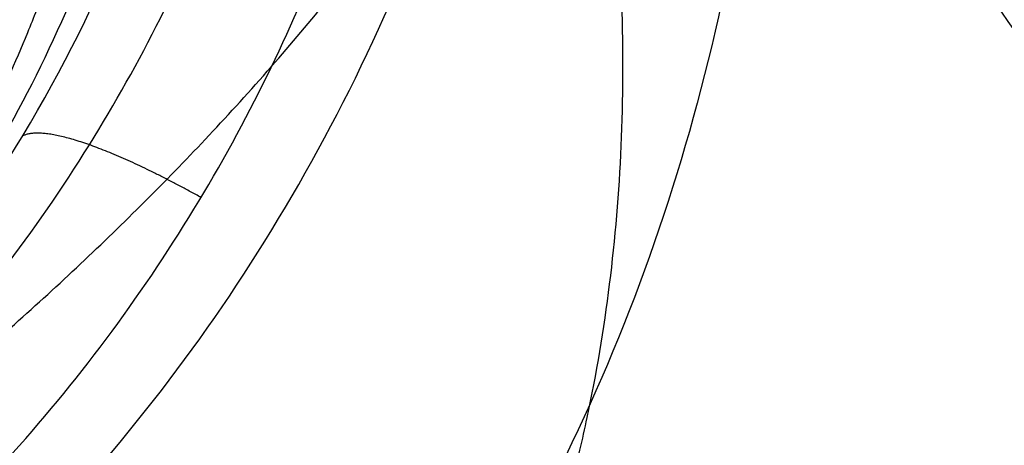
# Model space of a CAD drawing. Header units: millimetres. Extents: x -1437 to 1444, y -1373 to 1332.
# Tile 576 of 656: x 780.049 to 781.797, y -369.191 to -368.435. Entities that reach past the tile are written whole.
import ezdxf

# ---------------------------------------------------------------- set-up
doc = ezdxf.new("R2010")
doc.units = ezdxf.units.MM
doc.layers.add('Default', color=7, linetype='Continuous', true_color=0x000000)

msp = doc.modelspace()

# ---------------------------------------------------------------- linework, layer by layer
at = {"layer": 'Default'}
for points, degree, knots in [([(131.7520007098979, -2.218138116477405, 715.1900953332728), (131.7517039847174, -2.217921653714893, 712.0216694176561), (132.0220112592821, -2.415107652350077, 705.5161072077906), (133.700145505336, -3.639261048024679, 692.8089584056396), (137.9963265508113, -6.773134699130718, 677.4504775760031), (146.2518843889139, -12.79496183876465, 660.6265163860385), (157.296837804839, -20.85112342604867, 645.2932353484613), (170.8561486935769, -30.7408291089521, 631.3410762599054), (186.7038585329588, -42.29909004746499, 618.6587211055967), (204.6323159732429, -55.37426993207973, 607.1599704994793), (224.4335839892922, -69.81452340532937, 596.778449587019), (245.9042859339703, -85.47132968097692, 587.4554343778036), (268.8334129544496, -102.1906011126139, 579.1409255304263), (293.0114835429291, -119.8193629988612, 571.7862214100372), (318.2229802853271, -138.2002389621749, 565.3459172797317), (344.2553605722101, -157.1780214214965, 559.7728563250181), (380.2611216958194, -183.4240508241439, 553.3557773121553), (425.9846705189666, -216.7485574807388, 547.3694630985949), (480.2545371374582, -256.2914921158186, 543.0033075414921), (547.9679961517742, -305.6124660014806, 540.4049736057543), (611.784263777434, -352.0651003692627, 541.6877843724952), (671.4556014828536, -395.4545450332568, 546.8357026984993), (711.4410436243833, -424.5039139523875, 552.0963732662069), (748.0275865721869, -451.0544841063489, 558.6850582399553), (781.0755254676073, -475.0027535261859, 566.4055843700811), (810.4529019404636, -496.2509576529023, 575.061065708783), (832.4924511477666, -512.1509571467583, 583.1547443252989), (848.142695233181, -523.4095561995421, 590.0145564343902), (861.3451816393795, -532.8852957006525, 596.5221266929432), (875.5457376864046, -543.0359773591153, 604.8246694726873), (889.7822052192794, -553.1370869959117, 615.5394072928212), (900.8052621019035, -560.8784537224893, 626.3937933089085), (909.0506139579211, -566.5833358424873, 637.2926402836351), (914.8769066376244, -570.5205543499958, 648.0767802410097), (918.6306163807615, -572.9536763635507, 658.4703191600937), (920.7605244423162, -574.2222229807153, 668.1608291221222), (921.6155293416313, -574.6269502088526, 675.6583602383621), (921.9574115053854, -574.716752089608, 681.2146769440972), (922.1467318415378, -574.7050275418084, 686.4963729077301), (922.3050510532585, -574.642294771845, 693.0818184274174), (922.4648578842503, -574.5965524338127, 699.2136901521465), (922.5840356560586, -574.5515760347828, 703.5190835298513), (922.702183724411, -574.5034498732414, 707.2405269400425), (922.837045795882, -574.4410739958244, 710.8035509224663), (923.0872522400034, -574.3031981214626, 714.1149447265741), (923.3390258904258, -574.1579140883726, 716.2678422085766), (923.7024182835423, -573.9418683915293, 717.9287636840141), (924.2038480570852, -573.6429660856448, 719.1767103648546), (924.5986121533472, -573.413662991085, 719.9308557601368), (925.0383313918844, -573.1704870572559, 720.5929309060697), (925.6035531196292, -572.8815171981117, 721.2797663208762), (926.1821537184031, -572.6277671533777, 721.8002292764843), (926.6845728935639, -572.4918910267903, 722.1163492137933), (926.9332192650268, -572.4691842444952, 722.22855847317), (927.0058583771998, -572.4973404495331, 722.2396090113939), (926.9496794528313, -572.4578455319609, 722.2391317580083), (926.9727461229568, -572.4737982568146, 722.2407686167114), (927.0327339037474, -572.7885945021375, 722.076310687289), (926.9872433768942, -573.49040932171, 721.4970016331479), (926.8029513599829, -574.4450252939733, 720.2669890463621), (926.6140686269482, -575.1864816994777, 718.7410940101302), (926.465999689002, -575.7393625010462, 717.0546215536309), (926.3677368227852, -576.1062777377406, 715.1537069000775), (926.2952959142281, -576.3767717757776, 711.6194244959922), (926.2409361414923, -576.5797516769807, 705.6818946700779), (926.1974497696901, -576.7421301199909, 695.5305340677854), (926.153723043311, -576.905406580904, 669.6116377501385), (926.1428664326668, -576.9459463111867, 619.8719052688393), (926.1432286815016, -576.94459409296, 575.422816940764), (926.1432127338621, -576.9446536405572, 548.6144425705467)], 3, [0, 0, 0, 0, 9.388442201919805, 19.25512239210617, 38.03574428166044, 57.17843237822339, 77.31680741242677, 98.86539763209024, 122.0388003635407, 146.9159871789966, 173.4657413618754, 201.5966451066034, 231.1613037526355, 261.9872558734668, 293.8720136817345, 326.6022322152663, 359.9477944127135, 428.7861398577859, 497.1074358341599, 561.6566341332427, 680.0496786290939, 733.6395925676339, 783.3316339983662, 829.0004526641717, 870.5192212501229, 907.7632656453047, 940.6160900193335, 955.3633666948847, 968.9803796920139, 992.9340835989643, 1013.030376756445, 1029.9187314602, 1044.236715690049, 1056.78837615, 1067.808699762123, 1077.492048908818, 1086.225565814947, 1090.12584174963, 1094.026117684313, 1101.968393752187, 1109.910669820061, 1112.415567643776, 1114.920465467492, 1121.12979194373, 1123.174000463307, 1125.218208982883, 1128.030750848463, 1129.176917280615, 1130.323083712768, 1131.30349002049, 1132.283896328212, 1133.855097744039, 1134.468084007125, 1134.964815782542, 1135.358592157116, 1135.705934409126, 1136.102034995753, 1136.607468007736, 1138.013637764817, 1139.970894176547, 1142.520160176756, 1144.044662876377, 1146.007875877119, 1149.328219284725, 1154.965423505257, 1163.988959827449, 1179.845509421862, 1232.782354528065, 1313.202701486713, 1313.202701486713, 1313.202701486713, 1313.202701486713]), ([(129.7520007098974, -4.218138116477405, 715.1900953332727), (129.7517001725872, -4.217917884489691, 712.0067866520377), (130.0232944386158, -4.416040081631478, 705.4695647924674), (131.7098732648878, -5.646345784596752, 692.6978061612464), (136.0282420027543, -8.796389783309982, 677.2609584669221), (144.32126306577, -14.84551952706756, 660.3622510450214), (155.4057837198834, -22.93051138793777, 644.9752323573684), (169.0016528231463, -32.8468461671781, 630.9861865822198), (184.8811447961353, -44.42824685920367, 618.2788270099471), (202.8365474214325, -57.52303346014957, 606.763045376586), (222.6604958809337, -71.97977862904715, 596.3697823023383), (244.1503317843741, -87.65048605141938, 587.0385490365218), (267.0957075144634, -104.3815509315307, 578.7182042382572), (291.287702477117, -122.0204082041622, 571.3593000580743), (316.511250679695, -140.4100112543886, 564.9159404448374), (342.5541764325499, -159.3954206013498, 559.3406364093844), (378.5725343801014, -185.6505485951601, 552.9213284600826), (424.30924875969, -218.9845448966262, 546.9333302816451), (478.5922892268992, -258.5369538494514, 542.5661305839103), (546.3210637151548, -307.8689286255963, 539.9672092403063), (610.1537138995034, -354.3333443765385, 541.2502721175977), (669.8433444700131, -397.7359571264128, 546.3997378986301), (709.8429370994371, -426.7955176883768, 551.6622434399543), (746.4448272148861, -453.3571449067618, 558.2536547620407), (779.5098228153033, -477.317703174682, 565.978109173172), (808.906710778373, -498.5799578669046, 574.639251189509), (830.9662022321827, -514.4943007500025, 582.7401125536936), (846.635654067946, -525.76668654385, 589.6082707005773), (859.8586484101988, -535.2571182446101, 596.1259178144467), (874.087988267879, -545.4283575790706, 604.4449022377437), (888.3658262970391, -555.5588136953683, 615.19007749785), (899.4341192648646, -563.3319586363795, 626.0880132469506), (907.7249939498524, -569.0683592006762, 637.0458362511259), (913.5911784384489, -573.0325584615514, 647.902729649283), (917.3731464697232, -575.4840012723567, 658.3742087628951), (919.5182841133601, -576.7615861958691, 668.1350486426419), (920.3781501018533, -577.1685425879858, 675.6777422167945), (920.7214181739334, -577.2586810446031, 681.2575927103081), (920.9112031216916, -577.2468947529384, 686.5535594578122), (921.0692927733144, -577.184209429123, 693.1315945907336), (921.2292345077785, -577.1384315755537, 699.267615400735), (921.3486406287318, -577.093388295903, 703.5835412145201), (921.4677477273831, -577.0448001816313, 707.325488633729), (921.6026305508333, -576.9826146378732, 710.9179336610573), (921.8624584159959, -576.8394654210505, 714.360661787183), (922.130259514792, -576.6850706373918, 716.6747345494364), (922.5601821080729, -576.4295751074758, 718.6829487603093), (923.2041138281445, -576.0457326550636, 720.2908699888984), (923.7032351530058, -575.7557805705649, 721.242543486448), (924.2557788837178, -575.450496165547, 722.0737596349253), (924.9503109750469, -575.0946277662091, 722.918856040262), (925.6488736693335, -574.7914827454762, 723.5398274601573), (926.1612769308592, -574.6575269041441, 723.8578103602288), (926.320487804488, -574.6464946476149, 723.9220977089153), (925.9873820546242, -574.6820298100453, 723.782963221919), (925.1643568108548, -574.0557235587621, 723.8002244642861), (925.1217357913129, -573.7509350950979, 723.9490873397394), (925.1775132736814, -574.028911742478, 723.8155376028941), (925.1280689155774, -574.9231790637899, 723.0852839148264), (924.89354144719, -576.1174076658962, 721.5400928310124), (924.6654247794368, -577.0155116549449, 719.680228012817), (924.4921364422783, -577.6616853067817, 717.7160074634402), (924.3734308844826, -578.1051332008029, 715.3977981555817), (924.3010428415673, -578.3753651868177, 711.7363696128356), (924.2454951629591, -578.5827994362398, 705.7336815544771), (924.202146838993, -578.744651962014, 695.5537205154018), (924.158316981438, -578.9083065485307, 669.6146980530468), (924.1474988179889, -578.9486847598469, 619.8726913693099), (924.1478450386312, -578.9473783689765, 575.4226967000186), (924.1478321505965, -578.9474180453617, 548.6144425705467)], 3, [0, 0, 0, 0, 9.388442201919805, 19.25512239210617, 38.03574428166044, 57.17843237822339, 77.31680741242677, 98.86539763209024, 122.0388003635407, 146.9159871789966, 173.4657413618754, 201.5966451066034, 231.1613037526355, 261.9872558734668, 293.8720136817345, 326.6022322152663, 359.9477944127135, 428.7861398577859, 497.1074358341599, 561.6566341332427, 680.0496786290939, 733.6395925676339, 783.3316339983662, 829.0004526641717, 870.5192212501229, 907.7632656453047, 940.6160900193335, 955.3633666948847, 968.9803796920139, 992.9340835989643, 1013.030376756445, 1029.9187314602, 1044.236715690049, 1056.78837615, 1067.808699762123, 1077.492048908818, 1086.225565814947, 1090.12584174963, 1094.026117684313, 1101.968393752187, 1109.910669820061, 1112.415567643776, 1114.920465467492, 1121.12979194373, 1123.174000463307, 1125.218208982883, 1128.030750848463, 1129.176917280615, 1130.323083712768, 1131.30349002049, 1132.283896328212, 1133.855097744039, 1134.468084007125, 1134.964815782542, 1135.358592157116, 1135.705934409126, 1136.102034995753, 1136.607468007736, 1138.013637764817, 1139.970894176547, 1142.520160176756, 1144.044662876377, 1146.007875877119, 1149.328219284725, 1154.965423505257, 1163.988959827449, 1179.845509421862, 1232.782354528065, 1313.202701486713, 1313.202701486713, 1313.202701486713, 1313.202701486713]), ([(133.7520007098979, -4.218138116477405, 715.1900953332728), (133.7517283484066, -4.217939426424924, 712.1168207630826), (134.0138073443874, -4.409122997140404, 705.8136616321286), (135.6379587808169, -5.593897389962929, 693.5195271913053), (139.7923249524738, -8.624323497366, 678.6619148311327), (147.8084972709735, -14.47153676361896, 662.3155571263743), (158.600698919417, -22.34334247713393, 647.3255363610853), (171.9265655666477, -32.06278250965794, 633.6089109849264), (187.571420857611, -43.47309565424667, 621.0861440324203), (205.3279926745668, -56.42292054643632, 609.6960301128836), (224.984680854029, -70.75773864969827, 599.3893560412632), (246.3335158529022, -86.32567825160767, 590.1186776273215), (269.1592631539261, -102.9695689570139, 581.8412937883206), (293.248859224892, -120.5338230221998, 574.5132711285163), (318.3839063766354, -138.8589630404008, 568.0923440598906), (344.3495241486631, -157.7880761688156, 562.5334779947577), (380.2757311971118, -183.9761168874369, 556.1304668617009), (425.9165385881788, -217.2403219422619, 550.1547189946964), (480.1043303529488, -256.7234567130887, 545.7950447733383), (547.7236501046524, -305.9758649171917, 543.2003020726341), (611.440279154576, -352.355969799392, 544.4815255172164), (671.0022614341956, -395.6658982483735, 549.6201627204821), (710.9041121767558, -424.6545377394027, 554.8699737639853), (747.4011652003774, -451.1401638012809, 561.4427384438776), (780.3510335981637, -475.017361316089, 569.1406519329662), (809.6178681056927, -496.1856023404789, 577.7640303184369), (831.5461472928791, -512.0053087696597, 585.8175944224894), (847.0905032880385, -523.187722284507, 592.6313775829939), (860.1810035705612, -532.5830819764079, 599.0839138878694), (874.2245647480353, -542.6214759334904, 607.2967818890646), (888.2349621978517, -552.562063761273, 617.8452111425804), (899.0104221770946, -560.1293767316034, 628.4612572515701), (907.0060591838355, -565.6612806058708, 639.0366508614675), (912.6128721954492, -569.4499981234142, 649.4206319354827), (916.2103924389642, -571.7818220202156, 659.3836355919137), (918.255441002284, -572.9999830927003, 668.6827992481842), (919.082866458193, -573.3920317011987, 675.9253045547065), (919.4166249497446, -573.479851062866, 681.3443146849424), (919.6030372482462, -573.4684795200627, 686.5379386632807), (919.762062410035, -573.4057091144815, 693.1430111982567), (919.9216148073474, -573.359982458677, 699.2672362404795), (920.0409564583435, -573.3149731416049, 703.5795231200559), (920.1596480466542, -573.2665777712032, 707.3121066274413), (920.2944684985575, -573.2043449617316, 710.891868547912), (920.5505836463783, -573.0632346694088, 714.2844991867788), (920.8126373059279, -572.9120934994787, 716.5395656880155), (921.2180912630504, -572.6711426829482, 718.422587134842), (921.8151504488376, -572.3151492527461, 719.9137365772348), (922.2928133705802, -572.0378736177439, 720.8260238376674), (922.8368176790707, -571.7360861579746, 721.6486768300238), (923.5729716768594, -571.3626084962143, 722.5387221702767), (924.3585397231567, -571.0072089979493, 723.2678032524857), (925.3235739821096, -570.7358615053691, 723.8872308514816), (926.0718431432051, -570.6463888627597, 724.2501335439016), (927.214497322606, -570.7289505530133, 724.6186746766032), (928.6631711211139, -571.8330683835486, 724.5888002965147), (929.039379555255, -572.8784173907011, 724.175791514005), (929.1955610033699, -573.9405415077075, 723.5650565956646), (929.0919759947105, -575.0302410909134, 722.6130462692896), (928.8635198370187, -576.2354695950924, 721.0449074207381), (928.6453507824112, -577.0800165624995, 719.2847343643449), (928.4830088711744, -577.6889242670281, 717.4336764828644), (928.3729537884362, -578.0992479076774, 715.2941967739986), (928.3005586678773, -578.369767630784, 711.6865126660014), (928.2455113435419, -578.5752492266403, 705.7116733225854), (928.2021058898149, -578.7373463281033, 695.5438444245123), (928.1583192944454, -578.9008388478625, 669.6133994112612), (928.147484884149, -578.9412978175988, 619.8723550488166), (928.1478377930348, -578.9399789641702, 575.4227482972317), (928.147823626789, -578.9400320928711, 548.6144425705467)], 3, [0, 0, 0, 0, 9.388442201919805, 19.25512239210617, 38.03574428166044, 57.17843237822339, 77.31680741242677, 98.86539763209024, 122.0388003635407, 146.9159871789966, 173.4657413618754, 201.5966451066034, 231.1613037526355, 261.9872558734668, 293.8720136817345, 326.6022322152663, 359.9477944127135, 428.7861398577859, 497.1074358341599, 561.6566341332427, 680.0496786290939, 733.6395925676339, 783.3316339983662, 829.0004526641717, 870.5192212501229, 907.7632656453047, 940.6160900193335, 955.3633666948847, 968.9803796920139, 992.9340835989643, 1013.030376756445, 1029.9187314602, 1044.236715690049, 1056.78837615, 1067.808699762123, 1077.492048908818, 1086.225565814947, 1090.12584174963, 1094.026117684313, 1101.968393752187, 1109.910669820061, 1112.415567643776, 1114.920465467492, 1121.12979194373, 1123.174000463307, 1125.218208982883, 1128.030750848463, 1129.176917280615, 1130.323083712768, 1131.30349002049, 1132.283896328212, 1133.855097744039, 1134.468084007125, 1134.964815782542, 1135.358592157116, 1135.705934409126, 1136.102034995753, 1136.607468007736, 1138.013637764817, 1139.970894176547, 1142.520160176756, 1144.044662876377, 1146.007875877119, 1149.328219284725, 1154.965423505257, 1163.988959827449, 1179.845509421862, 1232.782354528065, 1313.202701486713, 1313.202701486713, 1313.202701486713, 1313.202701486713]), ([(131.7520007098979, -6.218138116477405, 715.1900953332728), (131.7517245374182, -6.217936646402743, 712.1019379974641), (132.0150905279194, -6.410059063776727, 705.7671192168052), (133.6476865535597, -7.600993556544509, 693.4083749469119), (137.8242404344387, -10.64760459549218, 678.4723957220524), (145.8778760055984, -16.52214450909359, 662.051291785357), (156.7096449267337, -24.42281039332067, 647.0075333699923), (170.0720698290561, -34.16891467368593, 633.2540213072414), (185.7487072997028, -45.60240749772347, 620.7062499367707), (203.5322243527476, -58.5718833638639, 609.29910498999), (223.2115930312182, -72.92324130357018, 598.9806887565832), (244.5795620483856, -88.5051336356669, 589.7017922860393), (267.4215581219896, -105.1608723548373, 581.4185724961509), (291.5250786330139, -122.7352788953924, 574.0863497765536), (316.6721773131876, -141.0692051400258, 567.6623672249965), (342.6483406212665, -160.0060058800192, 562.1012580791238), (378.5871445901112, -186.2032287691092, 555.6960180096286), (424.2411176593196, -219.4770289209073, 549.7185861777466), (478.4420834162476, -258.9697623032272, 545.3578678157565), (546.0767188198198, -308.2333255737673, 542.7625377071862), (609.8097305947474, -354.6253559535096, 544.044013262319), (669.3900058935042, -397.9485859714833, 549.1841979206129), (709.3060072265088, -426.9475059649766, 554.4358439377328), (745.8184075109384, -453.4442698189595, 561.0113349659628), (778.7853326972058, -477.3338285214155, 568.713176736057), (808.0716787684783, -498.5161838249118, 577.3422157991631), (830.0199002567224, -514.3502809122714, 585.402962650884), (845.583464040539, -525.54651436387, 592.2250918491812), (858.6944722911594, -534.9565940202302, 598.6877050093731), (872.7668173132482, -545.01557508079, 606.9170146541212), (886.8185852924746, -554.9855380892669, 617.4958813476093), (897.6392813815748, -562.5846506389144, 628.1554771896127), (905.6804412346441, -568.1480879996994, 638.7898468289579), (911.3271460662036, -571.9637958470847, 649.2465813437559), (914.9529246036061, -574.3139455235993, 659.2875251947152), (917.013202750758, -575.5411464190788, 668.6570187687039), (917.8454892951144, -575.9354235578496, 675.9446865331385), (918.1806336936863, -576.0235783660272, 681.3872304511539), (918.3675106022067, -576.0121437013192, 686.5951252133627), (918.5263062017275, -575.9494188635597, 693.192787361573), (918.6859935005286, -575.9036549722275, 699.3211614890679), (918.8055634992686, -575.8585775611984, 703.6439808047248), (918.9252141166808, -575.8097191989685, 707.3970683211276), (919.0600553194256, -575.7476757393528, 711.006251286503), (919.3257918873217, -575.6012912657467, 714.5302162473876), (919.6038729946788, -575.4410388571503, 716.9464580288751), (920.0758571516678, -575.1606379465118, 719.176772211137), (920.8154182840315, -574.719704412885, 721.0278962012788), (921.3974384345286, -574.381779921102, 722.1377115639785), (922.054267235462, -574.017884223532, 723.129505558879), (922.9197315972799, -573.5775084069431, 724.1778118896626), (923.8252617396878, -573.1727144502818, 725.0074014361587), (924.8002800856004, -572.903287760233, 725.6286919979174), (925.4591137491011, -572.8254898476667, 725.9436727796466), (926.1960230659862, -572.9154300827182, 726.1620288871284), (926.8778505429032, -573.4327346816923, 726.149893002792), (927.1883712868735, -574.1573420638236, 725.8841102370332), (927.3403424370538, -575.1826470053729, 725.3042835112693), (927.2328035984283, -576.4648002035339, 724.2013285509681), (926.9541119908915, -577.909642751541, 722.3180112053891), (926.6967090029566, -578.9108385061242, 720.2238683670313), (926.5091476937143, -579.6130401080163, 718.0950623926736), (926.378649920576, -580.0998974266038, 715.5382880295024), (926.306307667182, -580.370156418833, 711.8034577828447), (926.2500724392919, -580.5800943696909, 705.7634602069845), (926.20680503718, -580.7416688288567, 695.5670308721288), (926.1629153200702, -580.9055476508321, 669.6164597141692), (926.1521193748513, -580.9458605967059, 619.8731411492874), (926.1524562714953, -580.9446013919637, 575.4226280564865), (926.1524451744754, -580.9446429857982, 548.6144425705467)], 3, [0, 0, 0, 0, 9.388442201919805, 19.25512239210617, 38.03574428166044, 57.17843237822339, 77.31680741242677, 98.86539763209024, 122.0388003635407, 146.9159871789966, 173.4657413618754, 201.5966451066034, 231.1613037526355, 261.9872558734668, 293.8720136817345, 326.6022322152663, 359.9477944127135, 428.7861398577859, 497.1074358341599, 561.6566341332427, 680.0496786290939, 733.6395925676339, 783.3316339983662, 829.0004526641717, 870.5192212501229, 907.7632656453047, 940.6160900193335, 955.3633666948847, 968.9803796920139, 992.9340835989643, 1013.030376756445, 1029.9187314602, 1044.236715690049, 1056.78837615, 1067.808699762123, 1077.492048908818, 1086.225565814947, 1090.12584174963, 1094.026117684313, 1101.968393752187, 1109.910669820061, 1112.415567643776, 1114.920465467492, 1121.12979194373, 1123.174000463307, 1125.218208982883, 1128.030750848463, 1129.176917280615, 1130.323083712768, 1131.30349002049, 1132.283896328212, 1133.855097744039, 1134.468084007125, 1134.964815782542, 1135.358592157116, 1135.705934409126, 1136.102034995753, 1136.607468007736, 1138.013637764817, 1139.970894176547, 1142.520160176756, 1144.044662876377, 1146.007875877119, 1149.328219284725, 1154.965423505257, 1163.988959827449, 1179.845509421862, 1232.782354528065, 1313.202701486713, 1313.202701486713, 1313.202701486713, 1313.202701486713]), ([(668.0384322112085, -210.3262291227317, 12.42448758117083), (680.2187577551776, -227.7215367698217, -4.595391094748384), (717.4311198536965, -280.8662975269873, -51.46220743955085), (803.0397032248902, -403.128025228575, -128.8701520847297), (878.9976087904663, -511.6071566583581, -153.7300750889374), (926.1478285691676, -578.9446490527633, -153.7300750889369)], 3, [2.415480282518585, 2.415480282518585, 2.415480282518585, 2.415480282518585, 70.39614350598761, 198.6360556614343, 404.9955273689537, 404.9955273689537, 404.9955273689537, 404.9955273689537]), ([(668.7174759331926, -211.2960040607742, 12.00910117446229), (680.7352640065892, -228.4591841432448, -4.73286073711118), (717.7646268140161, -281.3425948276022, -51.29519824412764), (803.1186139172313, -403.2407213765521, -128.472123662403), (879.0272338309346, -511.6494656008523, -153.3146886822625), (926.1478285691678, -578.9446490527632, -153.3146886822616)], 3, [2.408267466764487, 2.408267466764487, 2.408267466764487, 2.408267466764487, 69.36707553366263, 197.5378925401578, 403.7861785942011, 403.7861785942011, 403.7861785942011, 403.7861785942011]), ([(772.21705976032, -368.5499216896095, 29.08932030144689), (772.0568178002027, -368.1690762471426, 29.30989388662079), (771.7952472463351, -367.3941680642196, 29.73915832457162), (771.5836509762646, -366.2059454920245, 30.34306861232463), (771.6625298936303, -364.6354239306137, 31.04555971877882), (772.4115291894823, -362.8249937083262, 31.67223661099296), (773.8083411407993, -361.3796995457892, 31.91135897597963), (775.645696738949, -360.5609055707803, 31.6719806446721), (777.6089743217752, -360.4794333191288, 31.04283505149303), (779.1116937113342, -360.9452035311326, 30.33868161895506), (780.1506989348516, -361.5488278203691, 29.73708184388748), (780.7867948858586, -362.0579649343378, 29.30923034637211), (781.0888739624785, -362.3377948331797, 29.08930156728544)], 5, [1.361200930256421e-11, 1.361200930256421e-11, 1.361200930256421e-11, 1.361200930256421e-11, 1.361200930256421e-11, 1.361200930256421e-11, 0.124936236, 0.249872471, 0.374808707, 0.4997449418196, 0.624808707, 0.749872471, 0.874936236, 0.9999999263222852, 0.9999999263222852, 0.9999999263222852, 0.9999999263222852, 0.9999999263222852, 0.9999999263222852]), ([(772.5864988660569, -368.6695074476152, 29.31511350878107), (772.4088135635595, -368.2730094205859, 29.53090685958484), (772.1267566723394, -367.4735509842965, 29.94587676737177), (771.9157747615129, -366.2712084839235, 30.51551784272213), (772.0177046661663, -364.7540153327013, 31.1445020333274), (772.7610146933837, -363.0782766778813, 31.67513245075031), (774.0739149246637, -361.7604302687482, 31.86941967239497), (775.764984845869, -360.9744623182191, 31.67540472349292), (777.6062235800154, -360.8557969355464, 31.13908519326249), (779.0681935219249, -361.2830169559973, 30.50752547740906), (780.1155797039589, -361.8900714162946, 29.94185357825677), (780.7650169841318, -362.4253367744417, 29.52959932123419), (781.074892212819, -362.7258608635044, 29.31510253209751)], 5, [-7.407705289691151e-11, -7.407705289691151e-11, -7.407705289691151e-11, -7.407705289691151e-11, -7.407705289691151e-11, -7.407705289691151e-11, 0.124936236, 0.249872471, 0.374808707, 0.4997449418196, 0.624808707, 0.749872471, 0.874936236, 0.9999998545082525, 0.9999998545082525, 0.9999998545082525, 0.9999998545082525, 0.9999998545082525, 0.9999998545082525]), ([(780.8666065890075, -363.5840686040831, 29.3516520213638), (780.3424428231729, -363.0091176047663, 29.72799637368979), (779.4868954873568, -362.3818396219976, 30.21795196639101), (778.3524564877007, -361.9321827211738, 30.71496359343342), (777.2483023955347, -361.7158452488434, 31.11028551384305), (775.950655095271, -361.844697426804, 31.42182489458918), (774.5995964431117, -362.5129513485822, 31.53280056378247), (773.5165834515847, -363.5482012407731, 31.42216509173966), (772.9497836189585, -364.7031529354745, 31.11929387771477), (772.7721511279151, -365.8077242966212, 30.72768066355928), (772.8031927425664, -367.0331133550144, 30.22942051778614), (773.0988416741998, -368.0698858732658, 29.73249339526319), (773.4641821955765, -368.767336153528, 29.35163836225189)], 3, [0, 0, 0, 0, 1.582971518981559, 2.374457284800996, 3.165943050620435, 4.748914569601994, 6.33188610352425, 7.913243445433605, 9.494600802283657, 10.28527947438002, 11.07595814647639, 12.65731550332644, 12.65731550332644, 12.65731550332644, 12.65731550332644]), ([(779.6477607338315, -369.7208691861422, 25.09471730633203), (780.0257107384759, -369.4562257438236, 25.09471730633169), (780.3504086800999, -369.0914394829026, 25.15387657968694), (780.7097337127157, -368.4217444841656, 25.3437355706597), (780.8081477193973, -368.1782489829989, 25.42365416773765), (780.9174852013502, -367.7873709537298, 25.56764765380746), (780.9475508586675, -367.6528142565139, 25.61964610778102), (780.9823184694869, -367.445247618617, 25.70336336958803), (780.9971198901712, -367.3400320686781, 25.74664997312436), (781.0097071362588, -367.2149261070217, 25.79956769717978), (781.0140815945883, -367.1608213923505, 25.82275441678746), (781.0167693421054, -367.1246450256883, 25.83832388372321), (781.0181267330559, -367.1044171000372, 25.84706993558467), (781.0348986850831, -366.8305922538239, 25.96590506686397), (781.0286459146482, -366.550659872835, 26.09437428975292), (780.9750328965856, -366.10429375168, 26.31408724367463), (780.9497729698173, -365.9511218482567, 26.3917913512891), (780.8992948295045, -365.7159036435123, 26.51491761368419), (780.8709079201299, -365.5969321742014, 26.57811862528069), (780.831946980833, -365.4560201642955, 26.65463791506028), (780.8109639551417, -365.3850722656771, 26.69357923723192), (780.8000915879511, -365.3494799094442, 26.71321836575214), (780.7953498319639, -365.3342011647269, 26.72167101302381), (780.7921703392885, -365.3240098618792, 26.72731405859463), (780.7898573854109, -365.3166464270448, 26.73139592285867), (780.7317439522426, -365.1323031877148, 26.83364674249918), (780.6496457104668, -364.9046495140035, 26.96182771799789), (780.4042342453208, -364.376056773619, 27.27963867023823), (780.2407456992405, -364.0750088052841, 27.46976300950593), (780.0156718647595, -363.7535700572, 27.68727624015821)], 3, [0, 0, 0, 0, 1.527211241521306, 1.527211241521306, 2.290816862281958, 2.290816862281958, 2.672619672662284, 2.672619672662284, 2.863521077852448, 2.95897178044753, 3.006697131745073, 3.006697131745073, 3.054422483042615, 3.054422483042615, 3.818028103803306, 3.818028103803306, 4.199830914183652, 4.199830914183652, 4.390732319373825, 4.486183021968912, 4.533908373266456, 4.557771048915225, 4.569702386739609, 4.569702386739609, 4.581633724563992, 4.581633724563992, 5.345239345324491, 5.345239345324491, 6.10884496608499, 6.10884496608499, 6.10884496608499, 6.10884496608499]), ([(780.2381862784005, -364.0713535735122, 27.83619323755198), (780.6069561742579, -364.5980115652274, 27.52261498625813), (780.8898626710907, -365.153999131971, 27.22133922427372), (781.093063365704, -365.7576074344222, 26.9233355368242), (781.1002301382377, -365.7792165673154, 26.91269718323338), (781.1132172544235, -365.8190756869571, 26.89313921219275), (781.1323606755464, -365.8788231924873, 26.86391305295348), (781.1746678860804, -366.0179458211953, 26.79649426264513), (781.249839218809, -366.2950382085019, 26.66475900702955), (781.3624095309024, -366.8446115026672, 26.41369779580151), (781.3941457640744, -367.3077689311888, 26.21977555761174), (781.3712814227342, -368.2235432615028, 25.86029519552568), (781.2408874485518, -368.7711550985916, 25.67798736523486), (780.987678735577, -369.2706241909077, 25.54927152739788), (780.9811354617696, -369.2832905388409, 25.5460414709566), (780.9666833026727, -369.3108356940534, 25.53907945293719), (780.9447691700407, -369.3518968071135, 25.52880494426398), (780.8919849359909, -369.4459097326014, 25.50601071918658), (780.7798114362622, -369.6267502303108, 25.46514078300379), (780.5290443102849, -369.9596898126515, 25.40227496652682), (780.268809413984, -370.1957956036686, 25.38074550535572), (780.075189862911, -370.3313012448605, 25.38077276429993)], 3, [-6.290977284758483, -6.290977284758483, -6.290977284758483, -6.290977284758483, -4.718232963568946, -4.718232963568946, -4.669084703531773, -4.669084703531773, -4.619936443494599, -4.521639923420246, -4.325046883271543, -3.931860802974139, -3.145488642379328, -3.145488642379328, -1.57274432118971, -1.57274432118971, -1.523596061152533, -1.523596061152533, -1.474447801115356, -1.376151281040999, -1.179558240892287, -0.7863721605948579, 0, 0, 0, 0]), ([(775.75524156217, -369.2583760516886, 26.56179928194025), (775.9407882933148, -369.3762109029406, 26.45308646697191), (776.3254039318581, -369.5845787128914, 26.24462378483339), (776.9224849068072, -369.7997230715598, 25.97121634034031), (777.5080000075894, -369.9097486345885, 25.74898651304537), (778.0569967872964, -369.9210869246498, 25.581397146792), (778.5673173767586, -369.8431387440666, 25.46398577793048), (779.0387098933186, -369.6808223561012, 25.39387414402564), (779.4719688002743, -369.4326746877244, 25.37086305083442), (779.8615081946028, -369.0931438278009, 25.39869089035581), (780.1810341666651, -368.6749017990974, 25.48001972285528), (780.4078913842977, -368.2221280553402, 25.60371995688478), (780.5474716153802, -367.7853899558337, 25.74744766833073), (780.6221183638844, -367.3864459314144, 25.89545946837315), (780.6521720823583, -367.0257494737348, 26.04138560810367), (780.6514686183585, -366.7011978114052, 26.1818324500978), (780.6294849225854, -366.4077804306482, 26.31593366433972), (780.5929779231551, -366.1438377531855, 26.44221165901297), (780.5605736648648, -365.9773891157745, 26.52504852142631), (780.5434110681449, -365.8997951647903, 26.56437184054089)], 3, [0.2266808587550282, 0.2266808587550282, 0.2266808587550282, 0.2266808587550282, 0.265132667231, 0.3030509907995, 0.3376113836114, 0.3695740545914, 0.399720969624, 0.4289494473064, 0.45819563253, 0.4887049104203, 0.5210056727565, 0.5515720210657, 0.5782125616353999, 0.6018065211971, 0.6229347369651, 0.6417466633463, 0.6587230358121, 0.6744953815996, 0.6884092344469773, 0.6884092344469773, 0.6884092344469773, 0.6884092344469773]), ([(780.3776734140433, -366.211138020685, 28.43884646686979), (780.484149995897, -366.3713362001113, 28.34505591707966), (780.6274518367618, -366.6176565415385, 28.20655528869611), (780.7659145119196, -366.9155706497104, 28.04879531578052), (780.8279651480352, -367.0671627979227, 27.97087135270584), (780.8571952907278, -367.1436176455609, 27.93214837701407), (780.8713615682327, -367.1820097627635, 27.91284664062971), (780.8783325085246, -367.2012469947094, 27.90321071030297), (780.8812960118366, -367.2095003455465, 27.89908422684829), (780.8832663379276, -367.2150045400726, 27.89633394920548), (780.8847808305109, -367.2192529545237, 27.89421291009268), (780.9138890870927, -367.3010698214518, 27.85338176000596), (780.9530174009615, -367.4222346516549, 27.79402690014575), (780.991908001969, -367.5641669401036, 27.72644137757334), (781.0096635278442, -367.6352764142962, 27.69306406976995), (781.0181188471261, -367.6708669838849, 27.67647927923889), (781.021652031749, -367.6861277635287, 27.66939376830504), (781.0239873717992, -367.6963033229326, 27.66467504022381), (781.0254608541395, -367.7027928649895, 27.66167008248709), (781.0529063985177, -367.824515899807, 27.60536048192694), (781.0842451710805, -368.0004191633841, 27.52631527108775), (781.1057885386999, -368.2036298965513, 27.43910026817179), (781.1128055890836, -368.304732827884, 27.39674386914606), (781.1153754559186, -368.3551586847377, 27.37587844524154), (781.1162756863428, -368.3767428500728, 27.3670031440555), (781.1168311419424, -368.3911263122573, 27.36110117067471), (781.1171451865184, -368.4001240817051, 27.35741846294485), (781.1228991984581, -368.5775558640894, 27.2849199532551), (781.1119717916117, -368.8272696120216, 27.1882094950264), (781.065453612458, -369.1039568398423, 27.09067898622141), (781.0337521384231, -369.2386390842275, 27.04573832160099), (781.015790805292, -369.3050648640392, 27.02422413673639), (781.0076408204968, -369.3333369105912, 27.01520866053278), (781.0021069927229, -369.3521413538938, 27.00924387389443), (780.9988044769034, -369.3631058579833, 27.00578714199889), (780.9583093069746, -369.4952733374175, 26.9643112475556), (780.8887385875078, -369.6722889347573, 26.91305125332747), (780.785870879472, -369.8620530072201, 26.86601279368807), (780.7371343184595, -369.9397902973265, 26.84858878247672), (780.7036098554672, -369.9908173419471, 26.83758062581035), (780.6850673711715, -370.0176868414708, 26.83203282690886), (780.5362783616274, -370.2243342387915, 26.79109559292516), (780.378766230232, -370.3802092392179, 26.7728836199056), (780.1980837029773, -370.5068118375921, 26.77284872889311)], 3, [0, 0, 0, 0, 0.1342488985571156, 0.2013733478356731, 0.2349355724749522, 0.2517166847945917, 0.2601072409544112, 0.2643025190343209, 0.2664001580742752, 0.2664001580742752, 0.2684977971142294, 0.2684977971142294, 0.4027466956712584, 0.4698711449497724, 0.5034333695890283, 0.5202144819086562, 0.5286050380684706, 0.5286050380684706, 0.536995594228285, 0.536995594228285, 0.8054933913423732, 0.9397422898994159, 1.006866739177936, 1.040428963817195, 1.057210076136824, 1.057210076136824, 1.073991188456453, 1.073991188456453, 1.610986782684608, 1.879484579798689, 2.013733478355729, 2.080857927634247, 2.114420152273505, 2.114420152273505, 2.147982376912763, 2.147982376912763, 2.684977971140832, 2.953475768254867, 3.087724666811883, 3.087724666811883, 3.221973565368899, 3.221973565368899, 4.29596475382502, 4.29596475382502, 4.29596475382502, 4.29596475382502]), ([(776.2469711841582, -369.3030919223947, 26.56992054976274), (776.7480117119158, -369.5796813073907, 26.31513597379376), (777.3025127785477, -369.7567524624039, 26.08961985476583), (778.1317795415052, -369.7911805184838, 25.84752300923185), (778.4067664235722, -369.7637322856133, 25.78319501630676), (778.9283426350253, -369.6229908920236, 25.69606070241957), (779.1745995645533, -369.5095184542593, 25.67336370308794), (779.611818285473, -369.2032104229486, 25.67343250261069), (779.802483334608, -369.0105605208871, 25.69620312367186), (780.1130686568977, -368.5683063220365, 25.7834575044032), (780.2328047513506, -368.3192161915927, 25.84784848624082), (780.4837235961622, -367.5283121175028, 26.08999974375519), (780.5067151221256, -366.9475708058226, 26.31526632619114), (780.4182517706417, -366.3823332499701, 26.5699216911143)], 3, [0, 0, 0, 0, 1.508016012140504, 1.508016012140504, 2.262024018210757, 2.262024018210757, 3.016032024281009, 3.016032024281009, 3.770040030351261, 3.770040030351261, 4.524048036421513, 4.524048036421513, 6.03206404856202, 6.03206404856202, 6.03206404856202, 6.03206404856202]), ([(780.2885841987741, -366.4481147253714, 26.80397907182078), (780.3146956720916, -366.5794641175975, 26.74545229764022), (780.3737242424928, -366.9736945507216, 26.57508810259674), (780.3715912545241, -367.5794934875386, 26.3387225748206), (780.2374733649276, -368.2033527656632, 26.1314405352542), (780.0006513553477, -368.7162291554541, 25.9956961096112), (779.6843221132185, -369.1211217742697, 25.92396315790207), (779.3020704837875, -369.4260115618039, 25.90939948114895), (778.8521813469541, -369.6370723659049, 25.95005999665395), (778.3289116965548, -369.7460540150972, 26.05074451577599), (777.7328982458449, -369.7334781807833, 26.21889733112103), (777.0720195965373, -369.5744809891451, 26.46208583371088), (776.5974890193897, -369.3514255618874, 26.67929349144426), (776.3578480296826, -369.2065992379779, 26.80157224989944), (776.3531513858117, -369.2037484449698, 26.80397359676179)], 3, [0.08377424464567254, 0.08377424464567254, 0.08377424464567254, 0.08377424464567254, 0.1, 0.1333333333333, 0.1666666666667, 0.2, 0.2333333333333, 0.2666666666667, 0.3, 0.3333333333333, 0.3666666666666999, 0.4, 0.4333333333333, 0.433999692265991, 0.433999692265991, 0.433999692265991, 0.433999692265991]), ([(779.3781351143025, -369.33580142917, 26.22407849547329), (779.5461957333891, -369.2181809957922, 26.22411822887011), (779.6957274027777, -369.0703300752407, 26.23915768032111), (779.8845866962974, -368.8079761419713, 26.28547663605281), (779.9416309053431, -368.7137743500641, 26.30485346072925), (780.0173778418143, -368.5630462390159, 26.33975858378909), (780.0527966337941, -368.4853268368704, 26.3586687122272), (780.0843567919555, -368.4042143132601, 26.37973056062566), (780.1045200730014, -368.3494013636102, 26.39424452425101), (780.1136351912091, -368.3232420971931, 26.40129406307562), (780.2011658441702, -368.0554046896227, 26.47484857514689), (780.2488724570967, -367.7853557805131, 26.55913940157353), (780.2671895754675, -367.1991672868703, 26.76335420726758), (780.2383832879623, -366.8702390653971, 26.88766182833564), (780.1570962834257, -366.5155899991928, 27.03427848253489)], 3, [-2.789402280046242, -2.789402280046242, -2.789402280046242, -2.789402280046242, -2.092051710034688, -2.092051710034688, -1.743376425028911, -1.743376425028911, -1.569038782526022, -1.481869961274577, -1.481869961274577, -1.394701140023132, -1.394701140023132, -0.6973505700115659, -0.6973505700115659, 0, 0, 0, 0]), ([(780.075189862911, -370.3313012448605, 25.38077276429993), (779.687950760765, -370.6023125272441, 25.38082728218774), (779.2453820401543, -370.7683661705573, 25.43829379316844), (778.7340479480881, -370.8298852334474, 25.55676195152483), (778.7157788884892, -370.8319543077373, 25.56104610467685), (778.6819587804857, -370.8355076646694, 25.56908768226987), (778.6311725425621, -370.8404577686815, 25.5813175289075), (778.5122787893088, -370.8493484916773, 25.61102619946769), (778.2729211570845, -370.8564918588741, 25.67513298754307), (777.7879253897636, -370.8282262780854, 25.82210435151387), (777.3614481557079, -370.7310518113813, 25.98023601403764), (776.494138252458, -370.4394404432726, 26.33937428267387), (775.939979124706, -370.1314997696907, 26.6174320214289), (775.397674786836, -369.6983253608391, 26.942207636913), (775.383984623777, -369.6872768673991, 26.95045165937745), (775.3540284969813, -369.662895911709, 26.96857279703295), (775.3092618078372, -369.6261185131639, 26.99578993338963), (775.2059787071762, -369.538862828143, 27.05954459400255), (775.0041025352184, -369.3585844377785, 27.18804595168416), (774.6191103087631, -368.9749595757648, 27.44901681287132), (774.3212771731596, -368.6065929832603, 27.67950865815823), (774.1370151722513, -368.343439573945, 27.83619323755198)], 3, [-6.293257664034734, -6.293257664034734, -6.293257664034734, -6.293257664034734, -4.719943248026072, -4.719943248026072, -4.670777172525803, -4.670777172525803, -4.621611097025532, -4.523278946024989, -4.326614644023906, -3.93328604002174, -3.146628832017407, -3.146628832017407, -1.573314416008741, -1.573314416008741, -1.52414834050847, -1.52414834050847, -1.474982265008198, -1.376650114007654, -1.17998581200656, -0.7866572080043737, 0, 0, 0, 0])]:
    msp.add_open_spline(points, degree=degree, knots=knots, dxfattribs=at)
for points, degree in [([(131.7520007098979, -4.218138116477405, 715.1900953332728), (131.7520007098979, -4.218138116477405, 590), (545.2296898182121, -305.8451851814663, 510), (917.3775072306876, -576.226401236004, 590), (920.8604670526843, -575.1639335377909, 703.961257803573), (920.8604670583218, -575.163933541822, 721.161257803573), (928.3562721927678, -570.6983175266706, 725.711257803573), (926.1478289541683, -578.9446483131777, 721.161257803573), (926.1478289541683, -578.9446483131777, 704.7612578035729), (926.1478289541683, -578.9446483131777, 548.6144425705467)], 3), ([(878.0038762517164, -145.2625419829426, -35.9726644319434), (706.5451504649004, -265.3192342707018, -35.9726644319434), (535.0864246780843, -385.3759265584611, -35.9726644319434)], 2), ([(876.7468124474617, -146.418036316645, -35.62381762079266), (706.6743241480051, -265.5040746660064, -35.62381762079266), (536.6018358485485, -384.5901130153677, -35.62381762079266)], 2), ([(1052.626942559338, -194.5110236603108, -108.0505632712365), (787.1340559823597, -380.4111441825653, -108.0505632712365), (521.6411694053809, -566.3112647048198, -108.0505632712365)], 2), ([(1051.773179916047, -195.2917116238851, -107.663129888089), (787.2200492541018, -380.5338079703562, -107.663129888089), (522.6669185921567, -565.7759043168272, -107.663129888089)], 2), ([(559.5171199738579, -329.9540827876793, -14.63062607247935), (797.1223545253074, -669.289524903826, -14.63062607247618), (1034.727589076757, -1008.624967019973, -14.630626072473)], 2), ([(560.3392724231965, -330.9291279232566, -15.02656055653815), (797.215559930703, -669.223525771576, -15.026560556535), (1034.091847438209, -1007.517923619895, -15.02656055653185)], 2), ([(789.1777598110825, -369.0517464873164, 19.712938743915), (780.7611127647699, -357.0315287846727, 19.71293874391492), (772.3444657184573, -345.0113110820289, 19.71293874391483)], 2), ([(789.1146946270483, -369.095905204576, 15.43302898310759), (780.6980475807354, -357.0756875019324, 15.4330289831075), (772.2814005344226, -345.0554697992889, 15.43302898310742)], 2), ([(772.2241320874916, -345.0955695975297, 16.90042661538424), (780.6407791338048, -357.1157873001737, 16.90042661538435), (789.057426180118, -369.1360050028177, 16.90042661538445)], 2), ([(772.1668636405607, -345.1356693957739, 18.36782424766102), (780.5835106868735, -357.1558870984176, 18.36782424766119), (789.0001577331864, -369.1761048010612, 18.36782424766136)], 2), ([(775.8727045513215, -351.3402618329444, 18.36782424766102), (783.118280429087, -361.6880165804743, 18.36782424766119), (790.3638563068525, -372.0357713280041, 18.36782424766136)], 2), ([(776.0942029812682, -351.4694314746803, 19.71293874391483), (783.3725978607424, -361.8640566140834, 19.71293874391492), (790.6509927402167, -372.2586817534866, 19.712938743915)], 2), ([(789.6947740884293, -373.7984818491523, 21.48317148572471), (782.2119376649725, -363.1118839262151, 21.48317148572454), (774.7291012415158, -352.425286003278, 21.48317148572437)], 2), ([(774.172856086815, -353.7549963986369, 21.31821215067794), (781.4267158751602, -364.1145817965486, 21.31821215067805), (788.6805756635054, -374.4741671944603, 21.31821215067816)], 2), ([(790.671408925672, -375.0688003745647, 18.8427437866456), (783.4010678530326, -364.685677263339, 18.84274378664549), (776.1307267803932, -354.3025541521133, 18.84274378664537)], 2), ([(775.6414340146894, -354.6451606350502, 19.73394173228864), (783.0660419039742, -365.2485995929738, 19.73394173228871), (790.4906497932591, -375.8520385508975, 19.73394173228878)], 2), ([(775.152141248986, -354.9877671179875, 20.62513967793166), (782.3628358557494, -365.2857062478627, 20.62513967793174), (789.5735304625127, -375.5836453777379, 20.62513967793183)], 2), ([(777.2109520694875, -358.2747203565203, 24.58615527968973), (780.9817122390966, -363.6599239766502, 24.5861552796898), (784.7524724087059, -369.0451275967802, 24.58615527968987)], 2), ([(766.5172755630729, -359.1154915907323, 21.31821215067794), (773.7711353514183, -369.475076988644, 21.31821215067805), (781.0249951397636, -379.8346623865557, 21.31821215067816)], 2), ([(781.762155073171, -381.0532293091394, 20.62513967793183), (774.5514604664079, -370.7552901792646, 20.62513967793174), (767.3407658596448, -360.4573510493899, 20.62513967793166)], 2), ([(781.7006928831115, -382.0068411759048, 19.73394173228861), (774.2760829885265, -371.4033993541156, 19.73394173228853), (766.8514730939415, -360.7999575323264, 19.73394173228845)], 2), ([(766.3621803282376, -361.142564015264, 18.84274378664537), (773.6325214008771, -371.5256871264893, 18.84274378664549), (780.9028624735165, -381.9088102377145, 18.8427437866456)], 2), ([(782.7383832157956, -374.1347355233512, 34.4521107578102), (778.383953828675, -367.9159658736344, 31.53792403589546), (774.0295244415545, -361.6971962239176, 28.62373731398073)], 2), ([(1234.164646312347, -363.2689513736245, -153.7300750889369), (926.1478285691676, -578.9446490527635, -153.7300750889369), (618.1310108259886, -794.6203467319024, -153.7300750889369)], 2), ([(788.6805756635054, -374.4741671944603, 21.31821215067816), (784.7524724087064, -369.0451275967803, 24.58615527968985), (780.8243691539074, -363.6160879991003, 27.85409840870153)], 2), ([(1233.346213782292, -363.8420240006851, -153.3146886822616), (926.1478285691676, -578.9446490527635, -153.3146886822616), (618.9494433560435, -794.0472741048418, -153.3146886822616)], 2), ([(781.2919135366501, -364.1011580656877, 29.02608030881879), (781.5658973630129, -364.4715438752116, 28.80144529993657), (782.1340736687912, -365.2585802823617, 28.32806666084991), (783.0760522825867, -366.559784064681, 27.54467520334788), (784.101116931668, -367.9767174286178, 26.69180936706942), (785.2096927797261, -369.5088315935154, 25.76956159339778), (786.4044661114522, -371.1601440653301, 24.77557738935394), (787.6900319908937, -372.936922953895, 23.7060664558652), (788.613994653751, -374.2139360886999, 22.937384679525), (789.0921741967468, -374.8748279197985, 22.53956883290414)], 3), ([(779.3941392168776, -364.9978708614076, 27.89565059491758), (782.3734856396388, -369.2528185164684, 29.88956782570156), (785.3528320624, -373.5077661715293, 31.88348505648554)], 2), ([(775.0483529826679, -368.8232886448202, 26.96460371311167), (775.1983247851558, -368.9746579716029, 26.84819801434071), (775.516740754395, -369.2593438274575, 26.61768702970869), (776.0916821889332, -369.6414544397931, 26.26139205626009), (776.6777979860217, -369.9097747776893, 25.9532078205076), (777.2520878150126, -370.0715058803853, 25.69718299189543), (777.8059485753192, -370.1352729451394, 25.49213491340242), (778.3344418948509, -370.1087260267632, 25.33616048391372), (778.8348769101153, -369.9961107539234, 25.22818733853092), (779.3026132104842, -369.7986307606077, 25.16914434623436), (779.7335920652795, -369.5148587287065, 25.16097001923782), (780.1289352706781, -369.1267446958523, 25.21150352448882), (780.4448914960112, -368.6545392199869, 25.32546006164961), (780.6485175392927, -368.1775708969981, 25.47729333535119), (780.7615702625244, -367.7458104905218, 25.63739610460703), (780.8158796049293, -367.3559494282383, 25.79715070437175), (780.8297620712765, -367.0032427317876, 25.95288813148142), (780.8157757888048, -366.6892549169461, 26.0999052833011), (780.7831655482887, -366.4086548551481, 26.23768355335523), (780.7371666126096, -366.1521155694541, 26.36879349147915), (780.6800166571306, -365.9104655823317, 26.49668807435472), (780.6057635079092, -365.6581847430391, 26.63484753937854), (780.5077808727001, -365.3852721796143, 26.78991950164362), (780.4241321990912, -365.1911301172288, 26.90466770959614), (780.3770257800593, -365.091320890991, 26.9649642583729)], 3), ([(783.8694794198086, -375.750108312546, 29.31485935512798), (780.890132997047, -371.4951606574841, 27.3209421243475), (777.9107865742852, -367.2402130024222, 25.32702489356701)], 2), ([(781.2550305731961, -376.3770776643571, 31.88348505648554), (778.2756841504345, -372.1221300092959, 29.88956782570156), (775.2963377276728, -367.8671823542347, 27.89565059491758)], 2), ([(781.0249951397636, -379.8346623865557, 21.31821215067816), (777.2668571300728, -374.286611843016, 24.58615527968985), (773.508719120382, -368.7385612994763, 27.85409840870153)], 2)]:
    msp.add_open_spline(points, degree=degree, dxfattribs=at)
for points, knots in [([(776.9006011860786, -370.1583080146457, 28.96929833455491), (776.3350530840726, -369.3506216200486, 31.5379240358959), (778.383953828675, -367.9159658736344, 31.53792403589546), (780.4328545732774, -366.4813101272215, 31.53792403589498), (780.9984026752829, -367.2889965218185, 28.96929833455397)], [1.570796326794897, 1.570796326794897, 1.570796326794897, 3.141592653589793, 3.141592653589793, 4.71238898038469, 4.71238898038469, 4.71238898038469]), ([(774.7283579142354, -379.1693266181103, 15.43302898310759), (780.6901495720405, -387.6836474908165, 15.43302898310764), (788.4304412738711, -382.2638368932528, 15.43302898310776), (796.170732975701, -376.8440262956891, 15.43302898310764), (790.2089413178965, -368.3297054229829, 15.43302898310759)], [0, 0, 0, 13.35176877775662, 13.35176877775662, 26.70353755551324, 26.70353755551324, 26.70353755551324]), ([(775.822604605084, -378.4031268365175, 15.43302898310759), (780.9415765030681, -385.7137763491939, 15.43302898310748), (787.5876215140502, -381.0601655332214, 15.43302898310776), (794.2336665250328, -376.4065547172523, 15.43302898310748), (789.1146946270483, -369.095905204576, 15.43302898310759)], [-22.92845274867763, -22.92845274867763, -22.92845274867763, -11.46422637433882, -11.46422637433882, 0, 0, 0]), ([(789.0364049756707, -369.1507242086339, 17.43905595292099), (794.0950759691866, -376.3752551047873, 17.4390559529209), (787.5273206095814, -380.9740469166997, 17.43905595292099), (780.9595652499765, -385.5728387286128, 17.4390559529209), (775.9008942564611, -378.3483078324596, 17.43905595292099)], [1.570796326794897, 1.570796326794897, 1.570796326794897, 3.141592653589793, 3.141592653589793, 4.71238898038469, 4.71238898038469, 4.71238898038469])]:
    msp.add_rational_spline(points, [1, 0.7071067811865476, 1, 0.7071067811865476, 1], degree=2, knots=knots, dxfattribs=at)
for points, weights, degree in [([(779.4514795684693, -369.4405483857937, 26.27318580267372), (780.7204407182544, -368.5520118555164, 26.2731865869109), (781.021821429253, -367.6868648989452, 27.66905068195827)], [0.999999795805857, 0.8028120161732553, 0.8711344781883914], 2), ([(780.3704471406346, -368.7510768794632, 25.30529460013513), (780.2082966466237, -368.660814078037, 25.39789225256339), (780.0937596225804, -368.6213308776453, 25.56681692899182), (780.053875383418, -368.6416981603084, 25.77112320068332)], [1.059999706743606, 0.977488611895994, 0.9800789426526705, 1.067770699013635], 3)]:
    msp.add_rational_spline(points, weights, degree=degree, dxfattribs=at)

doc.saveas('drawing.dxf')
